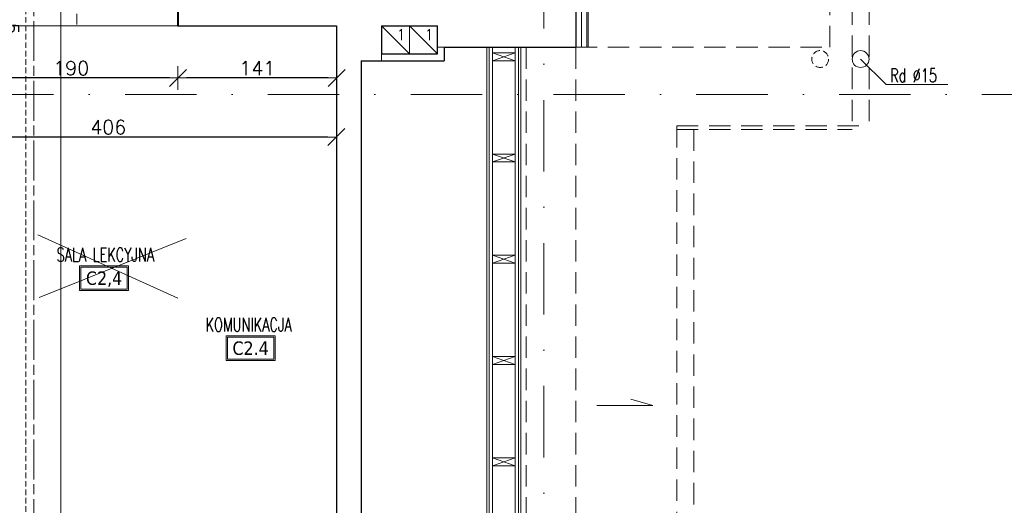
# Model space of a CAD drawing. Header units: millimetres. Extents: x 23192 to 177760, y -399809 to -79279.
# Tile 673 of 865: x 75169 to 76045, y -197866 to -197434. Entities that reach past the tile are written whole.
import ezdxf
from ezdxf.enums import TextEntityAlignment as Align

# ---------------------------------------------------------------- set-up
doc = ezdxf.new("R2010")
doc.units = ezdxf.units.MM
for name, pattern in [('CARKOVANA', [7.5, 5, -2.5]), ('CHAIN', [0.3543, 0.2362, -0.0295, 0.0591, -0.0295]), ('DASHDOT', [25.4, 12.7, -6.35, 0, -6.35]), ('HIDDEN', [9.525, 6.35, -3.175]), ('HIDDEN2', [4.7625, 3.175, -1.5875])]:
    doc.linetypes.add(name, pattern=pattern)
doc.layers.get('0').update_dxf_attribs({"lineweight": 0})
for name, color, linetype, lineweight in [('!! 0_ Istn-sciany', 3, 'Continuous', 30), ('!! 0_ Istn-widok', 1, 'Continuous', 15), ('!! 0_ Opis', 8, 'Continuous', 13), ('!! 0_Istn-went', 5, 'Continuous', 13), ('!! 0_Opis_pom', 9, 'Continuous', 13), ('!! 0_Osie', 1, 'DASHDOT', 13), ('!! 1_ tynk zewn  - nowy', 21, 'Continuous', 20), ('!! 1_droga ewakuacyjna', 3, 'CHAIN', 20), ('!! 1_OPIS POM NOWE', 140, 'Continuous', 5), ('!! 1_PROJ Sciany', 2, 'Continuous', 40), ('!! 2_ remont Ocieplenie', 4, 'ZIGZAG', 5), ('!! wymiary osi', 250, 'Continuous', 9), ('0-osie-liniA', 14, 'DASHDOT', 5)]:
    doc.layers.add(name, color=color, linetype=linetype, lineweight=lineweight)
doc.layers.add('!! 0_ramki', color=66, linetype='Continuous', lineweight=9, plot=False)
doc.layers.add('!! 1_Wyburzenia', color=252, linetype='CARKOVANA', lineweight=13, true_color=0x696969)
doc.styles.add('ARCHETYP', font='romans.shx', dxfattribs={"height": 15})
doc.styles.add('ARIAL', font='tahoma.ttf')
doc.styles.add('TXT', font='simplex.shx')
doc.linetypes.add('ZIGZAG', pattern='A,0.00254,-5.08,[131,ltypeshp.shx,S=5.08,R=0,X=-5.08,Y=0],-10.16,[131,ltypeshp.shx,S=5.08,R=180,X=5.08,Y=0],-5.08', length=20.32254)
doc.dimstyles.new('DIM50', dxfattribs={"dimscale": 5, "dimtxt": 2.5, "dimasz": 1.5, "dimexe": 0, "dimexo": 0, "dimgap": 0.5, "dimtad": 1, "dimdec": 4, "dimrnd": 0.5, "dimdsep": 46, "dimtxsty": 'TXT', "dimblk1": 'TICK1', "dimblk2": 'TICK1', "dimsah": 1, "dimcen": 0, "dimse1": 1, "dimse2": 1, "dimclrd": 1, "dimclre": 7, "dimclrt": 9, "dimadec": 0, "dimazin": 0, "dimtfac": 1, "dimtdec": 4, "dimtmove": 2, "dimatfit": 3, "dimldrblk": 'TICK1', "dimfxl": 1, "dimtolj": 1, "dimarcsym": 0})

# ---------------------------------------------------------------- blocks, each defined once
blk = doc.blocks.new('BLOK OSI')
at = {"layer": '0-osie-liniA', "ltscale": 5}
for points in [[(53191.21142, -193626.89479), (53191.21142, -199860.81919)], [(48624.30568, -197562.0883), (53810.60983, -197562.0883)]]:
    blk.add_lwpolyline(points, dxfattribs=at)
blk = doc.blocks.new('oznaczenie przekroi')
at = {"layer": '!! 1_Wyburzenia'}
blk.add_lwpolyline([(88789.92, -193651.73), (88789.92, -199799.74)], dxfattribs=at)
blk = doc.blocks.new('TICK1')
at = {"color": 0}
for p, q in [((0, -1.4), (0, 1.4)), ((0, 0), (-1, 0))]:
    blk.add_line(p, q, dxfattribs=at)
at = {"color": 2}
blk.add_line((-1, -1), (1, 1), dxfattribs=at)
blk = doc.blocks.new('*D4214')
at = {"layer": '!! wymiary osi', "color": 1, "lineweight": -2, "transparency": 16777216}
blk.add_line((75443.13, -197485.89), (75316.92, -197485.89), dxfattribs=at)
at = {"layer": 'DEFPOINTS', "color": 0, "transparency": 16777216}
for p in [(75309.42, -197439.59), (75450.63, -197439.59), (75309.42, -197485.89)]:
    blk.add_point(p, dxfattribs=at)
at = {"layer": '!! wymiary osi', "color": 1, "lineweight": -2, "transparency": 16777216, "xscale": 7.5, "yscale": 7.5, "zscale": 7.5, "rotation": 180}
blk.add_blockref('TICK1', (75309.42, -197485.89), dxfattribs=at)
at = {"layer": '!! wymiary osi', "color": 1, "lineweight": -2, "transparency": 16777216, "xscale": 7.5, "yscale": 7.5, "zscale": 7.5}
blk.add_blockref('TICK1', (75450.63, -197485.89), dxfattribs=at)
at = {"layer": '!! wymiary osi', "color": 9, "transparency": 16777216, "insert": (75380.02, -197477.14), "char_height": 12.5, "attachment_point": 5, "style": 'TXT'}
blk.add_mtext('\\A1;141', dxfattribs=at)
blk = doc.blocks.new('*D4215')
at = {"layer": '!! wymiary osi', "color": 1, "lineweight": -2, "transparency": 16777216}
blk.add_line((75301.92, -197485.89), (75126.92, -197485.89), dxfattribs=at)
at = {"layer": 'DEFPOINTS', "color": 0, "transparency": 16777216}
for p in [(75119.42, -197439.59), (75309.42, -197439.59), (75119.42, -197485.89)]:
    blk.add_point(p, dxfattribs=at)
at = {"layer": '!! wymiary osi', "color": 1, "lineweight": -2, "transparency": 16777216, "xscale": 7.5, "yscale": 7.5, "zscale": 7.5, "rotation": 180}
blk.add_blockref('TICK1', (75119.42, -197485.89), dxfattribs=at)
at = {"layer": '!! wymiary osi', "color": 1, "lineweight": -2, "transparency": 16777216, "xscale": 7.5, "yscale": 7.5, "zscale": 7.5}
blk.add_blockref('TICK1', (75309.42, -197485.89), dxfattribs=at)
at = {"layer": '!! wymiary osi', "color": 9, "transparency": 16777216, "insert": (75214.42, -197477.14), "char_height": 12.5, "attachment_point": 5, "style": 'TXT'}
blk.add_mtext('\\A1;190', dxfattribs=at)
blk = doc.blocks.new('*D4217')
at = {"layer": '!! wymiary osi', "color": 1, "lineweight": -2, "transparency": 16777216}
blk.add_line((75442.92, -197538.41), (75051.92, -197538.41), dxfattribs=at)
at = {"layer": 'DEFPOINTS', "color": 0, "transparency": 16777216}
for p in [(75044.42, -197439.59), (75450.42, -197439.59), (75044.42, -197538.41)]:
    blk.add_point(p, dxfattribs=at)
at = {"layer": '!! wymiary osi', "color": 1, "lineweight": -2, "transparency": 16777216, "xscale": 7.5, "yscale": 7.5, "zscale": 7.5, "rotation": 180}
blk.add_blockref('TICK1', (75044.42, -197538.41), dxfattribs=at)
at = {"layer": '!! wymiary osi', "color": 1, "lineweight": -2, "transparency": 16777216, "xscale": 7.5, "yscale": 7.5, "zscale": 7.5}
blk.add_blockref('TICK1', (75450.42, -197538.41), dxfattribs=at)
at = {"layer": '!! wymiary osi', "color": 9, "transparency": 16777216, "insert": (75247.42, -197529.66), "char_height": 12.5, "attachment_point": 5, "style": 'TXT'}
blk.add_mtext('\\A1;406', dxfattribs=at)
blk = doc.blocks.new('*D4224')
at = {"layer": '!! wymiary osi', "color": 1, "lineweight": -2, "transparency": 16777216}
for p, q in [((75151.61, -197432.09), (75151.61, -197424.59)), ((75151.61, -197439.59), (75151.61, -197444.59)), ((75151.61, -197452.09), (75151.61, -197459.59))]:
    blk.add_line(p, q, dxfattribs=at)
at = {"layer": 'DEFPOINTS', "color": 0, "transparency": 16777216}
for p in [(75044.42, -197439.59), (75044.42, -197444.59), (75151.61, -197444.59)]:
    blk.add_point(p, dxfattribs=at)
at = {"layer": '!! wymiary osi', "color": 1, "lineweight": -2, "transparency": 16777216, "xscale": 7.5, "yscale": 7.5, "zscale": 7.5}
for p, rotation in [((75151.61, -197439.59), 270), ((75151.61, -197444.59), 90)]:
    blk.add_blockref('TICK1', p, dxfattribs=dict(at, rotation=rotation))
at = {"layer": '!! wymiary osi', "color": 9, "transparency": 16777216, "insert": (75161.61, -197442.09), "char_height": 12.5, "attachment_point": 5, "rotation": 270, "style": 'TXT'}
blk.add_mtext('\\A1;5', dxfattribs=at)

msp = doc.modelspace()

# ---------------------------------------------------------------- linework, layer by layer
at = {"layer": '!! 0_ Istn-sciany'}
msp.add_line((75472.42327, -197470.5883), (75472.42327, -198014.5883), dxfattribs=at)
for points in [[(75663.42327, -197389.5883), (75663.42327, -197458.5883)], [(75309.42328, -197439.5883), (75450.42327, -197439.5883)], [(75450.42327, -197439.5883), (75450.42327, -198046.5883)], [(75490.42327, -197439.5883), (75490.42327, -197464.5883)], [(75490.42327, -197439.5883), (75540.42327, -197439.5883)], [(75540.42327, -197464.5883), (75540.42327, -197439.5883)], [(75490.42327, -197464.5883), (75540.42327, -197464.5883)], [(75546.42327, -197458.5883), (75663.42327, -197458.5883)], [(75546.42327, -197458.5883), (75546.42327, -197470.5883)], [(75472.42327, -197470.5883), (75546.42327, -197470.5883)]]:
    msp.add_lwpolyline(points, dxfattribs=at)
at = {"layer": '!! 0_ Istn-widok', "linetype": 'HIDDEN', "ltscale": 3}
for points in [[(75889.42327, -196839.5883), (75889.42327, -197458.5883)], [(75909.42327, -196876.5883), (75909.42327, -197531.5883)], [(75924.42327, -196876.5883), (75924.42327, -197528.5883)], [(75619.42327, -197458.5883), (75619.42327, -198014.5883)], [(75663.42327, -197458.5883), (75663.42327, -198058.5883)], [(75663.42327, -197458.5883), (75889.42327, -197458.5883)], [(75753.42327, -197528.5883), (75753.42327, -198030.5883)], [(75753.42327, -197528.5883), (75924.42327, -197528.5883)], [(75753.42327, -197531.5883), (75909.42327, -197531.5883)], [(75768.42327, -197531.5883), (75768.42327, -198030.5883)]]:
    msp.add_lwpolyline(points, dxfattribs=at)
at = {"layer": '!! 0_ Istn-widok'}
for points in [[(75490.42327, -197464.5883), (75490.42327, -197470.5883)], [(75546.42327, -197458.5883), (75540.42327, -197458.5883)], [(75584.42327, -197458.5883), (75584.42327, -198014.5883)], [(75586.42327, -197458.5883), (75586.42327, -198014.5883)], [(75589.42327, -197458.5883), (75589.42327, -198014.5883)], [(75609.42327, -197463.5883), (75589.42327, -197470.5883)], [(75609.42327, -197470.5883), (75589.42327, -197463.5883)], [(75609.42327, -197458.5883), (75609.42327, -198035.5883)], [(75612.42327, -197458.5883), (75612.42327, -198028.5883)], [(75614.42327, -197458.5883), (75614.42327, -198028.5883)], [(75609.42327, -197553.5883), (75589.42327, -197560.5883)], [(75609.42327, -197560.5883), (75589.42327, -197553.5883)], [(75609.42327, -197643.5883), (75589.42327, -197650.5883)], [(75609.42327, -197650.5883), (75589.42327, -197643.5883)], [(75609.42327, -197733.5883), (75589.42327, -197740.5883)], [(75609.42327, -197740.5883), (75589.42327, -197733.5883)], [(75609.42327, -197823.5883), (75589.42327, -197830.5883)], [(75609.42327, -197830.5883), (75589.42327, -197823.5883)]]:
    msp.add_lwpolyline(points, dxfattribs=at)
for points in [[(75589.42327, -197463.5883), (75589.42327, -197470.5883), (75609.42327, -197470.5883), (75609.42327, -197463.5883)], [(75589.42327, -197553.5883), (75589.42327, -197560.5883), (75609.42327, -197560.5883), (75609.42327, -197553.5883)], [(75589.42327, -197643.5883), (75589.42327, -197650.5883), (75609.42327, -197650.5883), (75609.42327, -197643.5883)], [(75589.42327, -197733.5883), (75589.42327, -197740.5883), (75609.42327, -197740.5883), (75609.42327, -197733.5883)], [(75589.42327, -197823.5883), (75589.42327, -197830.5883), (75609.42327, -197830.5883), (75609.42327, -197823.5883)]]:
    msp.add_lwpolyline(points, close=True, dxfattribs=at)
at = {"layer": '!! 0_ Istn-widok', "linetype": 'HIDDEN'}
msp.add_circle((75880.9367, -197469.0883), 7.5, dxfattribs=at)
at = {"layer": '!! 0_ Istn-widok'}
msp.add_circle((75916.92327, -197469.0883), 7.5, dxfattribs=at)
at = {"layer": '!! 0_ Opis'}
for points in [[(75939.56047, -197491.7255), (75916.92327, -197469.0883)], [(75939.56047, -197491.7255), (75994.44581, -197491.7255)], [(75732.0615, -197777.17556), (75712.54887, -197771.34655)], [(75682.0615, -197777.17556), (75732.0615, -197777.17556)]]:
    msp.add_lwpolyline(points, dxfattribs=at)
at = {"layer": '!! 0_Istn-went'}
for points in [[(75490.42327, -197464.5883), (75515.42327, -197464.5883), (75515.42327, -197439.5883), (75490.42327, -197439.5883)], [(75515.42327, -197464.5883), (75540.42327, -197464.5883), (75540.42327, -197439.5883), (75515.42327, -197439.5883)]]:
    msp.add_lwpolyline(points, close=True, dxfattribs=at)
for points in [[(75490.42327, -197439.5883), (75515.42327, -197464.5883)], [(75515.42327, -197439.5883), (75540.42327, -197464.5883)]]:
    msp.add_lwpolyline(points, dxfattribs=at)
at = {"layer": '!! 0_Opis_pom', "ltscale": 0.7}
for points in [[(75221.94451, -197674.77), (75265.46451, -197674.77), (75265.46451, -197653.01), (75221.94451, -197653.01)], [(75223.03251, -197673.682), (75264.37651, -197673.682), (75264.37651, -197654.098), (75223.03251, -197654.098)]]:
    msp.add_lwpolyline(points, close=True, dxfattribs=at)
at = {"layer": '!! 0_ramki'}
msp.add_lwpolyline([(71005.14101, -197114.84055), (75205.14101, -197114.84055), (75205.14101, -200084.84055), (71005.14101, -200084.84055)], close=True, dxfattribs=at)
at = {"layer": '!! 1_ tynk zewn  - nowy'}
for points in [[(75673.42327, -197389.5883), (75673.42327, -197458.5883)], [(75674.42327, -197389.5883), (75674.42327, -197458.5883)]]:
    msp.add_lwpolyline(points, dxfattribs=at)
at = {"layer": '!! 1_droga ewakuacyjna', "ltscale": 150}
msp.add_lwpolyline([(75269.92327, -198267.91336), (75181.29642, -198267.91336), (75181.29642, -196678.5883), (75019.42327, -196679.5883)], dxfattribs=at)
at = {"layer": '!! 1_OPIS POM NOWE'}
for points in [[(75050.92558, -198014.5883), (75450.42327, -198014.5883), (75450.42327, -197439.5883), (75050.92558, -197439.5883)], [(75352.31862, -197736.99453), (75395.83862, -197736.99453), (75395.83862, -197715.23453), (75352.31862, -197715.23453)], [(75353.40662, -197735.90653), (75394.75062, -197735.90653), (75394.75062, -197716.32253), (75353.40662, -197716.32253)]]:
    msp.add_lwpolyline(points, close=True, dxfattribs=at)
for points in [[(75184.77285, -197625.4011), (75309.26598, -197681.53727)], [(75186.03011, -197681.11835), (75316.8107, -197628.75251)]]:
    msp.add_lwpolyline(points, dxfattribs=at)
at = {"layer": '!! 1_PROJ Sciany'}
msp.add_lwpolyline([(75309.42328, -197414.5883), (75309.42328, -197439.5883)], dxfattribs=at)
at = {"layer": '!! 1_Wyburzenia', "linetype": 'HIDDEN2', "ltscale": 3}
for points in [[(75219.42327, -197414.5883), (75219.42327, -197439.5883)], [(75219.42327, -197439.5883), (75309.42328, -197439.5883)]]:
    msp.add_lwpolyline(points, dxfattribs=at)
at = {"layer": '!! 2_ remont Ocieplenie', "linetype": 'ZIGZAG', "ltscale": 0.75}
msp.add_lwpolyline([(75668.42327, -197389.5883), (75668.42327, -197458.5883)], dxfattribs=at)

# ---------------------------------------------------------------- block references
at = {"layer": '!! 0_Osie'}
msp.add_blockref('BLOK OSI', (22443.71185, 61.46017), dxfattribs=at)
at = {"layer": '!! 1_Wyburzenia'}
msp.add_blockref('oznaczenie przekroi', (-13615.83086, 0), dxfattribs=at)

# ---------------------------------------------------------------- texts
at = {"layer": '!! 0_ Opis', "style": 'ARCHETYP', "width": 0.7}
msp.add_text('Rd %%C15', height=12, rotation=0.00000004, dxfattribs=at).set_placement((75943.1322, -197489.55211))
at = {"layer": '!! 0_Istn-went', "style": 'ARCHETYP', "width": 0.8}
for p in [(75504.58471, -197452.41077), (75529.58471, -197452.41077)]:
    msp.add_text('1', height=10, rotation=0.00000004, dxfattribs=at).set_placement(p)
at = {"layer": '!! 0_Opis_pom', "ltscale": 0.7, "style": 'TXT', "width": 0.7}
msp.add_text('SALA LEKCYJNA', height=12, dxfattribs=at).set_placement((75244.81965, -197648.96369), align=Align.CENTER)
at = {"layer": '!! 0_Opis_pom', "ltscale": 0.7, "style": 'ARIAL'}
msp.add_attdef('C2,4', text='', height=11.968, dxfattribs=at).set_placement((75243.70451, -197663.89), align=Align.MIDDLE_CENTER)
at = {"layer": '!! 1_OPIS POM NOWE', "style": 'TXT', "width": 0.7}
msp.add_text('KOMUNIKACJA ', height=12, dxfattribs=at).set_placement((75375.19375, -197711.18822), align=Align.CENTER)
at = {"layer": '!! 1_OPIS POM NOWE', "style": 'ARIAL'}
msp.add_attdef('C2.4', text='', height=11.968, dxfattribs=at).set_placement((75374.07862, -197726.11453), align=Align.MIDDLE_CENTER)

# ---------------------------------------------------------------- dimensions: what is measured, and where the dimension line sits
at = {"layer": '!! wymiary osi'}
dim = msp.add_linear_dim(base=(75151.6098, -197444.5883), p1=(75044.42327, -197439.5883), p2=(75044.42327, -197444.5883), angle=270, dimstyle='DIM50', dxfattribs=at)
dim.commit()
dim.dimension.update_dxf_attribs({"geometry": '*D4224', "text_midpoint": (75161.6098, -197442.0883)})
for base, p1, p2, picture, middle in [((75044.42327, -197538.41266), (75450.42327, -197439.5883), (75044.42327, -197439.5883), '*D4217', (75247.42327, -197529.66266)), ((75119.42327, -197485.89334), (75309.42328, -197439.5883), (75119.42327, -197439.5883), '*D4215', (75214.42328, -197477.14334)), ((75309.42328, -197485.89334), (75450.62654, -197439.5883), (75309.42328, -197439.5883), '*D4214', (75380.02491, -197477.14334))]:
    dim = msp.add_linear_dim(base=base, p1=p1, p2=p2, dimstyle='DIM50', dxfattribs=at)
    dim.commit()
    dim.dimension.update_dxf_attribs({"geometry": picture, "text_midpoint": middle})

doc.saveas('drawing.dxf')
